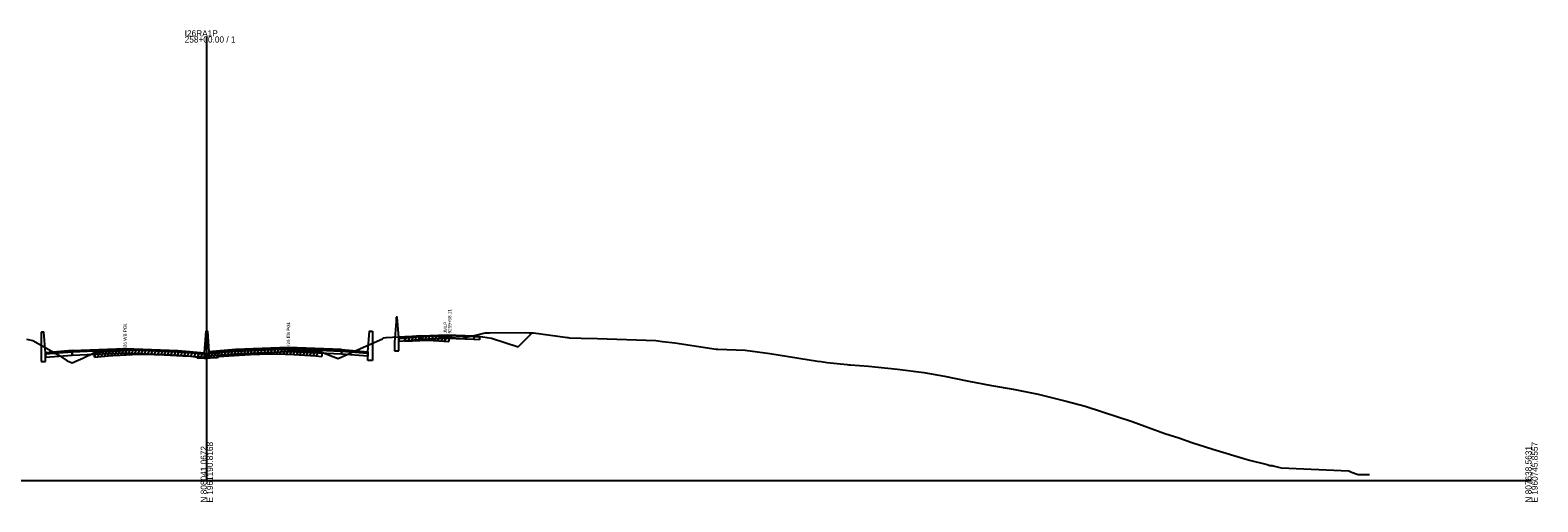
# Model space of a CAD drawing. Extents: x 1017 to 19997, y -1947 to 50737.
# Drawn here: x 10520 to 11203, y 7990 to 8204 of the extents above; entities that cross this region are included whole.
import ezdxf

# ---------------------------------------------------------------- set-up
doc = ezdxf.new("R2010")
doc.units = 0
for name, color, linetype in [('RD_GPK_XS_Cell', 7, 'Continuous'), ('RD_XS_Base', 7, 'Continuous'), ('RD_XS_ExGround', 7, 'Continuous'), ('RD_XS_ExPaveRet', 7, 'Continuous'), ('RD_XS_Greenside', 7, 'Continuous'), ('RD_XS_MedBWall', 7, 'Continuous'), ('RD_XS_Pave', 7, 'Continuous'), ('RD_XS_PaveOvlay', 7, 'Continuous'), ('RD_XS_TieSlope', 7, 'Continuous'), ('RD_XS_TX_Notes', 7, 'Continuous')]:
    doc.layers.add(name, color=color, linetype=linetype)

msp = doc.modelspace()

# ---------------------------------------------------------------- linework, layer by layer
at = {"layer": 'RD_GPK_XS_Cell'}
for p, q in [((10600, 8000), (10600, 8201.21)), ((10000, 8000), (10600, 8000)), ((10600, 8000), (11200, 8000))]:
    msp.add_line(p, q, dxfattribs=at)
at = {"layer": 'RD_XS_Base'}
for points in [[(10697, 8065.2), (10687, 8064.4)], [(10687, 8064.4), (10687, 8063.07)], [(10697, 8065.2), (10709, 8065.68), (10721, 8065.2)], [(10697, 8063.87), (10697, 8065.2)], [(10721, 8063.89), (10709, 8064.35), (10697, 8063.87)], [(10721, 8065.2), (10721, 8063.89)], [(10721, 8065.2), (10723, 8065.12), (10723.5, 8065.1)], [(10723.5, 8065.1), (10723.5, 8063.77)], [(10539, 8058.17), (10527, 8057.21)], [(10539, 8056.83), (10539, 8058.17)], [(10539.05, 8058.17), (10539.05, 8056.83)], [(10539.05, 8056.83), (10563, 8057.8), (10587, 8056.84)], [(10587, 8056.84), (10587, 8058.18)], [(10599, 8057.24), (10587, 8058.18)], [(10601, 8056.35), (10601, 8057.69)], [(10613, 8057.3), (10613, 8058.64)], [(10660.95, 8057.3), (10637, 8058.26), (10613, 8057.3)], [(10660.95, 8057.3), (10660.95, 8058.64)], [(10661, 8058.64), (10661, 8057.3)], [(10661, 8058.63), (10673, 8057.67)], [(10661, 8057.29), (10661, 8058.63)], [(10673, 8057.67), (10673, 8056.33)], [(10687, 8063.07), (10697, 8063.87)], [(10723.5, 8063.77), (10721, 8063.89)], [(10527, 8057.21), (10527, 8055.87)], [(10527, 8055.87), (10539, 8056.83)], [(10539.05, 8056.83), (10539, 8056.83)], [(10587, 8056.84), (10599, 8055.9)], [(10599, 8055.9), (10599, 8057.24)], [(10613, 8057.3), (10601, 8056.35)], [(10661, 8057.3), (10660.95, 8057.3)], [(10673, 8056.33), (10661, 8057.29)]]:
    msp.add_lwpolyline(points, dxfattribs=at)
at = {"layer": 'RD_XS_ExGround'}
msp.add_lwpolyline([(10518.28, 8063.99), (10521.2, 8063.45), (10532.98, 8056.74), (10536.77, 8054.26), (10539.07, 8053.28), (10540.04, 8053.71), (10540.68, 8054.01), (10543.83, 8055.47), (10549.21, 8057.94), (10555.31, 8058.41), (10557.4, 8058.57), (10560.7, 8058.77), (10568.92, 8059.27), (10576.34, 8059.03), (10580.7, 8058.9), (10589.11, 8058.5), (10592.6, 8058.34), (10594.9, 8058.01), (10595.52, 8057.92), (10595.65, 8057.58), (10596.22, 8057.54), (10598.74, 8057.46), (10600, 8057.49), (10601.07, 8057.51), (10601.56, 8057.55), (10604.25, 8057.72), (10604.64, 8057.75), (10605.23, 8057.89), (10605.41, 8058.18), (10606.9, 8058.33), (10607.67, 8058.39), (10614.7, 8058.83), (10619.75, 8059.14), (10623.99, 8059.24), (10631.92, 8059.44), (10639.35, 8059.07), (10644.42, 8058.81), (10649.33, 8058.45), (10652.03, 8058.21), (10657.01, 8056.23), (10658.28, 8055.75), (10659.46, 8055.26), (10669.64, 8059.84), (10679.6, 8064.13), (10680.05, 8064.58), (10681.22, 8064.84), (10689.68, 8065.17), (10699.82, 8065.5), (10700.34, 8065.52), (10709.65, 8064.93), (10712.68, 8064.65), (10714.62, 8064.52), (10715.1, 8064.37), (10715.94, 8064.49), (10716.49, 8064.61), (10722.52, 8066.04), (10726.1, 8066.93), (10727.55, 8066.95), (10728.07, 8066.94), (10744.18, 8067.07), (10745.96, 8066.95), (10747.97, 8066.86), (10763.41, 8064.8), (10763.72, 8064.78), (10764.32, 8064.66), (10769.52, 8064.5), (10776.88, 8064.32), (10803.37, 8063.49), (10806.42, 8062.99), (10812.01, 8062.35), (10830.72, 8059.5), (10831.49, 8059.5), (10843.82, 8059.04), (10855, 8057.51), (10876.55, 8054.07), (10878.31, 8053.86), (10880.91, 8053.5), (10890.05, 8052.55), (10890.75, 8052.47), (10891.61, 8052.38), (10899.72, 8051.83), (10912.86, 8050.45), (10924.73, 8048.92), (10934.09, 8047.21), (10944.44, 8045.16), (10955.33, 8043), (10965.18, 8041.37), (10976.57, 8039.04), (10989.16, 8035.93), (10997.8, 8033.7), (11005.63, 8031.11), (11019.05, 8026.66), (11033.88, 8021.28), (11040.29, 8019.32), (11046.09, 8017.26), (11055.62, 8014.13), (11071.12, 8009.43), (11072.19, 8009.13), (11080.28, 8007.19), (11081.5, 8006.85), (11082.48, 8006.74), (11082.98, 8006.65), (11086.53, 8005.76), (11117.19, 8004.32), (11118.42, 8003.77), (11121.46, 8002.77), (11124.38, 8002.74), (11126.23, 8002.71), (11126.64, 8002.69)], dxfattribs=at)
at = {"layer": 'RD_XS_ExPaveRet'}
for p, q in [((10689.68, 8063.17), (10690.7, 8065.21)), ((10689.68, 8063.17), (10689.68, 8065.17)), ((10691.18, 8063.22), (10692.2, 8065.25)), ((10692.68, 8063.27), (10693.7, 8065.3)), ((10694.18, 8063.32), (10695.2, 8065.35)), ((10695.68, 8063.37), (10696.7, 8065.4)), ((10697.18, 8063.41), (10698.2, 8065.45)), ((10698.68, 8063.46), (10699.7, 8065.5)), ((10700.18, 8063.52), (10701.16, 8065.47)), ((10701.68, 8063.44), (10702.65, 8065.38)), ((10703.18, 8063.34), (10704.15, 8065.28)), ((10704.68, 8063.25), (10705.65, 8065.19)), ((10706.18, 8063.15), (10707.15, 8065.09)), ((10707.68, 8063.06), (10708.65, 8065)), ((10709.65, 8064.93), (10709.65, 8062.93)), ((10549.21, 8055.94), (10550.25, 8058.02)), ((10549.21, 8055.94), (10549.21, 8057.94)), ((10550.71, 8056.06), (10551.75, 8058.14)), ((10552.21, 8056.17), (10553.25, 8058.25)), ((10553.71, 8056.29), (10554.75, 8058.37)), ((10555.21, 8056.4), (10556.24, 8058.48)), ((10556.71, 8056.52), (10557.74, 8058.59)), ((10558.21, 8056.62), (10559.24, 8058.68)), ((10559.71, 8056.71), (10560.74, 8058.77)), ((10561.21, 8056.8), (10562.24, 8058.86)), ((10562.71, 8056.89), (10563.74, 8058.95)), ((10564.21, 8056.98), (10565.24, 8059.04)), ((10565.71, 8057.07), (10566.74, 8059.13)), ((10567.21, 8057.16), (10568.24, 8059.23)), ((10568.71, 8057.25), (10569.7, 8059.24)), ((10570.21, 8057.23), (10571.19, 8059.2)), ((10571.71, 8057.18), (10572.69, 8059.15)), ((10573.21, 8057.13), (10574.19, 8059.1)), ((10574.71, 8057.09), (10575.69, 8059.05)), ((10576.21, 8057.04), (10577.19, 8059.01)), ((10577.71, 8056.99), (10578.69, 8058.96)), ((10579.21, 8056.95), (10580.19, 8058.92)), ((10580.71, 8056.9), (10581.68, 8058.86)), ((10582.21, 8056.83), (10583.18, 8058.78)), ((10583.71, 8056.76), (10584.68, 8058.71)), ((10585.21, 8056.69), (10586.18, 8058.64)), ((10586.71, 8056.62), (10587.68, 8058.57)), ((10588.21, 8056.55), (10589.18, 8058.5)), ((10589.71, 8056.47), (10590.68, 8058.43)), ((10591.21, 8056.4), (10592.18, 8058.36)), ((10592.71, 8056.32), (10593.64, 8058.19)), ((10594.21, 8056.11), (10595.14, 8057.98)), ((10595.71, 8055.58), (10596.68, 8057.52)), ((10600.21, 8055.49), (10601.22, 8057.52)), ((10601.71, 8055.56), (10602.74, 8057.62)), ((10603.21, 8055.65), (10604.24, 8057.72)), ((10604.71, 8055.76), (10605.94, 8058.23)), ((10606.21, 8056.26), (10607.25, 8058.36)), ((10607.71, 8056.39), (10608.74, 8058.46)), ((10609.21, 8056.49), (10610.24, 8058.55)), ((10610.71, 8056.58), (10611.74, 8058.64)), ((10612.21, 8056.67), (10613.24, 8058.74)), ((10613.71, 8056.77), (10614.74, 8058.83)), ((10615.21, 8056.86), (10616.24, 8058.92)), ((10616.71, 8056.95), (10617.74, 8059.01)), ((10618.21, 8057.04), (10619.24, 8059.11)), ((10619.71, 8057.13), (10620.72, 8059.16)), ((10621.21, 8057.17), (10622.22, 8059.2)), ((10622.71, 8057.21), (10623.72, 8059.24)), ((10624.21, 8057.25), (10625.22, 8059.27)), ((10625.71, 8057.29), (10626.72, 8059.31)), ((10627.21, 8057.32), (10628.22, 8059.35)), ((10628.71, 8057.36), (10629.72, 8059.38)), ((10630.21, 8057.4), (10631.22, 8059.42)), ((10631.71, 8057.43), (10632.69, 8059.4)), ((10633.21, 8057.37), (10634.18, 8059.32)), ((10634.71, 8057.3), (10635.68, 8059.25)), ((10636.21, 8057.22), (10637.18, 8059.17)), ((10637.71, 8057.15), (10638.68, 8059.1)), ((10639.21, 8057.07), (10640.18, 8059.02)), ((10640.71, 8057), (10641.68, 8058.95)), ((10642.21, 8056.92), (10643.18, 8058.88)), ((10643.71, 8056.85), (10644.68, 8058.8)), ((10645.21, 8056.76), (10646.17, 8058.68)), ((10646.71, 8056.65), (10647.67, 8058.57)), ((10648.21, 8056.53), (10649.17, 8058.46)), ((10649.71, 8056.42), (10650.66, 8058.33)), ((10652.03, 8058.21), (10652.03, 8056.21)), ((10689.68, 8063.17), (10699.82, 8063.5)), ((10699.82, 8063.5), (10700.34, 8063.52)), ((10700.34, 8063.52), (10709.65, 8062.93)), ((10549.21, 8055.94), (10555.31, 8056.41)), ((10555.31, 8056.41), (10557.4, 8056.57)), ((10557.4, 8056.57), (10560.7, 8056.77)), ((10560.7, 8056.77), (10568.92, 8057.27)), ((10568.92, 8057.27), (10576.34, 8057.03)), ((10576.34, 8057.03), (10580.7, 8056.9)), ((10580.7, 8056.9), (10589.11, 8056.5)), ((10589.11, 8056.5), (10592.6, 8056.34)), ((10592.6, 8056.34), (10594.9, 8056.01)), ((10594.9, 8056.01), (10595.52, 8055.92)), ((10595.52, 8055.92), (10595.65, 8055.58)), ((10595.65, 8055.58), (10596.22, 8055.54)), ((10596.22, 8055.54), (10598.74, 8055.46)), ((10597.21, 8055.51), (10598.19, 8057.48)), ((10598.71, 8055.46), (10599.72, 8057.48)), ((10598.74, 8055.46), (10600, 8055.49)), ((10600, 8055.49), (10601.07, 8055.51)), ((10601.07, 8055.51), (10601.56, 8055.55)), ((10601.56, 8055.55), (10604.25, 8055.72)), ((10604.25, 8055.72), (10604.64, 8055.75)), ((10604.64, 8055.75), (10605.23, 8055.89)), ((10605.23, 8055.89), (10605.41, 8056.18)), ((10605.41, 8056.18), (10606.9, 8056.33)), ((10606.9, 8056.33), (10607.67, 8056.39)), ((10607.67, 8056.39), (10614.7, 8056.83)), ((10614.7, 8056.83), (10619.75, 8057.14)), ((10619.75, 8057.14), (10623.99, 8057.24)), ((10623.99, 8057.24), (10631.92, 8057.44)), ((10631.92, 8057.44), (10639.35, 8057.07)), ((10639.35, 8057.07), (10644.42, 8056.81)), ((10644.42, 8056.81), (10649.33, 8056.45)), ((10649.33, 8056.45), (10652.03, 8056.21))]:
    msp.add_line(p, q, dxfattribs=at)
at = {"layer": 'RD_XS_Greenside'}
for points in [[(10723, 8065.44), (10729, 8064.48)], [(10729, 8064.48), (10741, 8060.48)]]:
    msp.add_lwpolyline(points, dxfattribs=at)
at = {"layer": 'RD_XS_MedBWall'}
for points in [[(10685.75, 8072.06), (10685, 8062.72)], [(10687, 8064.72), (10686.25, 8074.06), (10685.75, 8074.06)], [(10685.75, 8074.06), (10685.75, 8072.06)], [(10527, 8057.89), (10526.25, 8067.23), (10525, 8067.23)], [(10525, 8067.23), (10525, 8053.89)], [(10599, 8057.89), (10599.75, 8067.69), (10600.25, 8067.69), (10601, 8058.35)], [(10673, 8058.35), (10673.75, 8067.69), (10675, 8067.69)], [(10675, 8067.69), (10675, 8054.35)], [(10687, 8058.72), (10687, 8064.72)], [(10527, 8053.89), (10527, 8057.89)], [(10599, 8055.89), (10599, 8057.89)], [(10601, 8058.35), (10601, 8055.89)], [(10673, 8054.35), (10673, 8058.35)], [(10685, 8062.72), (10685, 8058.72)], [(10685, 8058.72), (10687, 8058.72)], [(10525, 8053.89), (10527, 8053.89)], [(10601, 8055.89), (10599, 8055.89)], [(10675, 8054.35), (10673, 8054.35)]]:
    msp.add_lwpolyline(points, dxfattribs=at)
at = {"layer": 'RD_XS_Pave'}
for points in [[(10539, 8058.51), (10527, 8057.55)], [(10527, 8057.55), (10527, 8057.21)], [(10539, 8058.17), (10539, 8058.51)], [(10539.05, 8058.17), (10539, 8058.17)], [(10539.05, 8058.51), (10563, 8059.48), (10587, 8058.52)], [(10587, 8058.18), (10563, 8059.14), (10539.05, 8058.17)], [(10539.05, 8058.17), (10539.05, 8058.51)], [(10587, 8058.52), (10587, 8058.18)], [(10587, 8058.52), (10599, 8057.58)], [(10599, 8057.58), (10599, 8057.24)], [(10613, 8058.98), (10601, 8058.03)], [(10601, 8057.69), (10613, 8058.64)], [(10601, 8058.03), (10601, 8057.69)], [(10660.95, 8058.98), (10637, 8059.94), (10613, 8058.98)], [(10613, 8058.64), (10637, 8059.6), (10660.95, 8058.64)], [(10613, 8058.98), (10613, 8058.64)], [(10660.95, 8058.64), (10660.95, 8058.98)], [(10660.95, 8058.98), (10661, 8058.98)], [(10661, 8058.64), (10660.95, 8058.64)], [(10661, 8058.98), (10661, 8058.64)], [(10661, 8058.63), (10661, 8058.97)], [(10673, 8058.01), (10673, 8057.67)]]:
    msp.add_lwpolyline(points, dxfattribs=at)
at = {"layer": 'RD_XS_PaveOvlay'}
for points in [[(10697, 8065.52), (10687, 8064.72)], [(10687, 8064.4), (10697, 8065.2)], [(10687, 8064.72), (10687, 8064.4)], [(10697, 8065.52), (10709, 8066), (10721, 8065.52)], [(10721, 8065.2), (10709, 8065.68), (10697, 8065.2)], [(10697, 8065.2), (10697, 8065.52)], [(10721, 8065.52), (10721, 8065.2)], [(10721, 8065.52), (10723, 8065.44)], [(10723, 8065.12), (10721, 8065.2)], [(10723, 8065.44), (10723, 8065.12)], [(10539, 8058.85), (10527, 8057.89)], [(10527, 8057.89), (10527, 8057.55)], [(10539.05, 8058.85), (10539, 8058.85)], [(10539, 8058.85), (10539, 8058.51)], [(10539, 8058.51), (10539.05, 8058.51)], [(10539.05, 8058.85), (10563, 8059.81), (10587, 8058.85)], [(10539.05, 8058.51), (10539.05, 8058.85)], [(10587, 8058.85), (10587, 8058.52)], [(10587, 8058.85), (10599, 8057.89)], [(10599, 8057.89), (10599, 8057.58)], [(10613, 8059.31), (10601, 8058.35)], [(10601, 8058.35), (10601, 8058.03)], [(10660.95, 8059.31), (10637, 8060.27), (10613, 8059.31)], [(10613, 8059.31), (10613, 8058.98)], [(10660.95, 8058.98), (10660.95, 8059.31)], [(10660.95, 8059.31), (10661, 8059.31)], [(10661, 8059.31), (10661, 8058.98)], [(10661, 8059.31), (10673, 8058.35)], [(10661, 8058.97), (10661, 8059.31)], [(10673, 8058.01), (10661, 8058.97)], [(10673, 8058.35), (10673, 8058.01)]]:
    msp.add_lwpolyline(points, dxfattribs=at)
at = {"layer": 'RD_XS_TieSlope'}
msp.add_lwpolyline([(10741, 8060.48), (10747.37, 8066.85)], dxfattribs=at)

# ---------------------------------------------------------------- texts
at = {"layer": 'RD_GPK_XS_Cell'}
for s, p in [('258+00.00 / 1', (10590, 8198.41)), ('I26RA1P', (10590, 8201.21))]:
    msp.add_text(s, height=2.8, dxfattribs=at).set_placement(p)
for s, p in [('E 1961190.8168', (10602.8, 7990)), ('E 1960745.8557', (11202.8, 7990)), ('N 808041.0672', (10600, 7990)), ('N 807638.5631', (11200, 7990))]:
    msp.add_text(s, height=2.8, rotation=90, dxfattribs=at).set_placement(p)
at = {"layer": 'RD_XS_TX_Notes'}
for s, p in [('I26 EB PGL', (10637.75, 8061)), (' JMLP', (10708.77, 8066.06)), (' 9259+56.11', (10710.73, 8066.06)), ('I26 WB PGL', (10563.75, 8059.81))]:
    msp.add_text(s, height=1.5, rotation=90, dxfattribs=at).set_placement(p)

doc.saveas('drawing.dxf')
